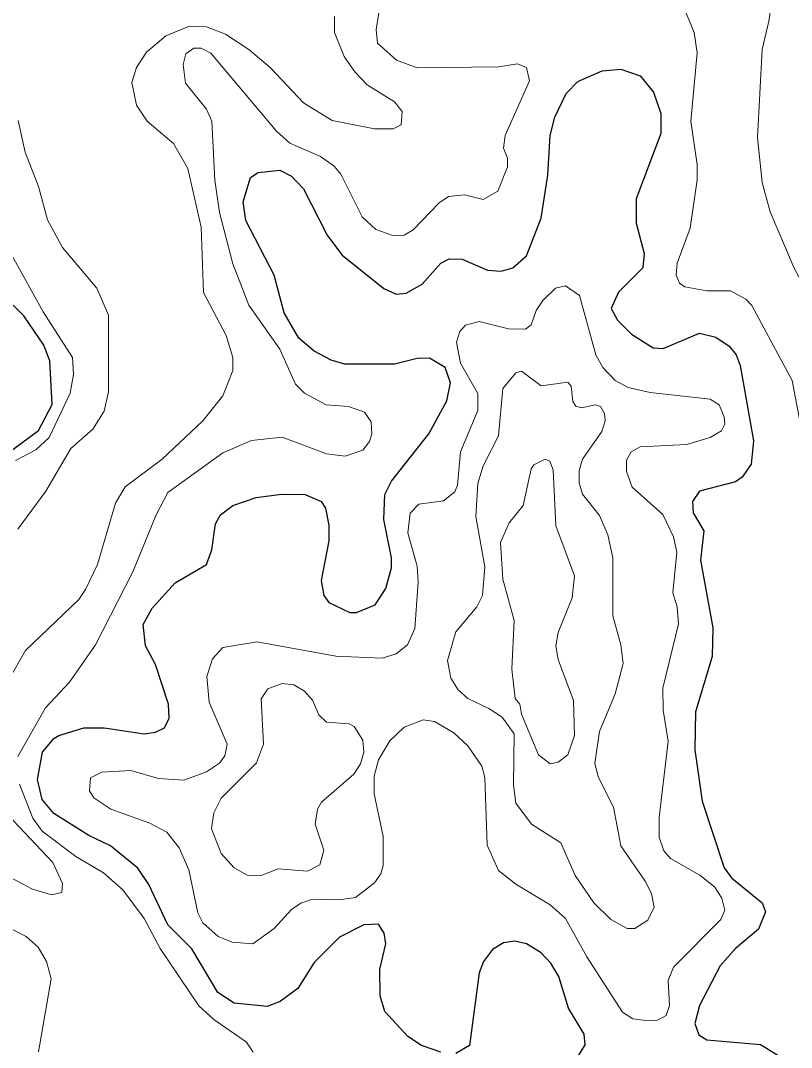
# Model space of a CAD drawing. Extents: x 577 to 602.9, y 7483.8 to 7511.6.
# Drawn here: x 579.985 to 581.07, y 7495.913 to 7497.36 of the extents above; entities that cross this region are included whole.
import ezdxf

# ---------------------------------------------------------------- set-up
doc = ezdxf.new("R2010")
doc.units = 0
doc.header["$LTSCALE"] = 0.032
doc.layers.add('1', color=7, linetype='Continuous', lineweight=25)
doc.layers.add('2', color=7, linetype='Continuous', lineweight=13)

msp = doc.modelspace()

# ---------------------------------------------------------------- linework, layer by layer
at = {"layer": '1'}
for points in [[(580.4076, 7496.6823), (580.4139, 7496.6728), (580.4187, 7496.6489), (580.4187, 7496.6266), (580.4076, 7496.571), (580.4116, 7496.5495), (580.4187, 7496.54), (580.4481, 7496.5256), (580.4577, 7496.5256), (580.4839, 7496.5368), (580.499, 7496.5598), (580.507, 7496.5885), (580.507, 7496.6028), (580.4959, 7496.6569), (580.4974, 7496.6918), (580.507, 7496.7109), (580.5595, 7496.7777), (580.5849, 7496.8238), (580.5897, 7496.8493), (580.5825, 7496.8708), (580.5603, 7496.8843), (580.5428, 7496.8835), (580.511, 7496.8755), (580.441, 7496.8755), (580.4219, 7496.8811), (580.398, 7496.8938), (580.3766, 7496.9121), (580.3559, 7496.9479), (580.3416, 7497.0012), (580.3018, 7497.0783), (580.2979, 7497.1045), (580.3082, 7497.1387), (580.3193, 7497.1459), (580.3495, 7497.1491), (580.3662, 7497.1403), (580.3829, 7497.1228), (580.4163, 7497.0576), (580.437, 7497.0298), (580.4959, 7496.9821), (580.5133, 7496.9741), (580.5277, 7496.9757), (580.5499, 7496.9884), (580.5762, 7497.0179), (580.5881, 7497.0242), (580.6064, 7497.0234), (580.6422, 7497.0083), (580.6612, 7497.0067), (580.6779, 7497.0115), (580.697, 7497.0282), (580.7177, 7497.0815), (580.7272, 7497.1419), (580.7304, 7497.1976), (580.7368, 7497.2238), (580.7527, 7497.2572), (580.7694, 7497.2739), (580.8036, 7497.289), (580.8298, 7497.2914), (580.8569, 7497.2819), (580.8759, 7497.2588), (580.8863, 7497.2286), (580.8863, 7497.2008), (580.8513, 7497.1085), (580.8513, 7497.0743), (580.8624, 7497.0314), (580.8608, 7497.0115), (580.8266, 7496.9773), (580.8163, 7496.9542), (580.8251, 7496.9376), (580.8449, 7496.9177), (580.8751, 7496.8986), (580.8895, 7496.8978), (580.9404, 7496.9193), (580.9634, 7496.9137), (580.9825, 7496.901), (580.992, 7496.889), (580.9976, 7496.8739), (581.0167, 7496.7674), (581.0135, 7496.7348), (581.0008, 7496.7165), (580.9912, 7496.7101), (580.9404, 7496.6966), (580.9308, 7496.6823), (580.9316, 7496.6664), (580.9467, 7496.6409), (580.9419, 7496.5996), (580.9594, 7496.5042), (580.9586, 7496.4636), (580.9348, 7496.3857), (580.934, 7496.3324), (580.9443, 7496.2601), (580.9753, 7496.1662), (580.9857, 7496.1519), (581.0286, 7496.1169), (581.0334, 7496.1042), (581.0238, 7496.0796), (580.9912, 7496.0525), (580.9698, 7496.0279), (580.9404, 7495.9722), (580.934, 7495.9468), (580.9396, 7495.9309), (580.9507, 7495.9237)], [(579.9735, 7496.7553), (580.0096, 7496.782), (580.0292, 7496.8189), (580.0259, 7496.8803), (580.0172, 7496.9026), (579.9893, 7496.9439), (579.9575, 7496.9749)], [(580.5762, 7495.9062), (580.5491, 7495.9157), (580.53, 7495.9285), (580.4974, 7495.9635), (580.4911, 7495.9857), (580.4903, 7496.0231), (580.499, 7496.0589), (580.4966, 7496.074), (580.4887, 7496.0867), (580.468, 7496.0859), (580.4338, 7496.0684), (580.398, 7496.0326), (580.375, 7495.9961), (580.3503, 7495.9778), (580.332, 7495.9706), (580.2851, 7495.9754), (580.2621, 7495.9905), (580.2255, 7496.0517), (580.1921, 7496.0859), (580.1651, 7496.1424), (580.1499, 7496.1654), (580.111, 7496.1972), (580.0808, 7496.2116), (580.0315, 7496.2426), (580.0148, 7496.2624), (580.0084, 7496.2903), (580.0156, 7496.3292), (580.0315, 7496.3483), (580.0386, 7496.3523), (580.0736, 7496.3634), (580.1022, 7496.3634), (580.1587, 7496.3547), (580.1746, 7496.3571), (580.1873, 7496.3634), (580.1937, 7496.377), (580.1929, 7496.3968), (580.1746, 7496.4525), (580.1603, 7496.4787), (580.1571, 7496.509), (580.1698, 7496.532), (580.2024, 7496.5678), (580.2462, 7496.5932), (580.2541, 7496.6139), (580.2589, 7496.6505), (580.266, 7496.6632), (580.2835, 7496.6767), (580.3161, 7496.6879), (580.3519, 7496.6926), (580.3853, 7496.6918), (580.4076, 7496.6823)], [(580.7694, 7495.8998), (580.7797, 7495.9165), (580.7781, 7495.9317), (580.7559, 7495.9682), (580.7424, 7496.0128), (580.7312, 7496.0318), (580.7177, 7496.0462), (580.697, 7496.0589), (580.6803, 7496.0629), (580.6644, 7496.0605), (580.6493, 7496.0509), (580.6366, 7496.0342), (580.6302, 7496.0183), (580.6167, 7495.9157), (580.5976, 7495.9046)], [(580.9507, 7495.9237), (581.0262, 7495.9173), (581.0533, 7495.9006)]]:
    msp.add_lwpolyline(points, dxfattribs=at)
at = {"layer": '2'}
for points in [[(580.9507, 7496.9789), (580.9841, 7496.9789), (581.0056, 7496.967), (581.0143, 7496.9582), (581.0708, 7496.8525), (581.0835, 7496.7857), (581.0986, 7496.7594), (581.1058, 7496.7594), (581.1153, 7496.7658), (581.1336, 7496.7881), (581.1399, 7496.8191), (581.1415, 7496.8739), (581.1376, 7496.8922), (581.0739, 7497.0107), (581.0398, 7497.0902), (581.0286, 7497.1316), (581.0223, 7497.1952), (581.0286, 7497.3192), (581.0382, 7497.359), (581.0485, 7497.4282)], [(580.9141, 7497.3892), (580.9332, 7497.3431), (580.9372, 7497.3145), (580.9284, 7497.2182), (580.9372, 7497.157), (580.9372, 7497.1355), (580.9276, 7497.0672), (580.9093, 7497.0179), (580.9078, 7497.0012), (580.9125, 7496.99), (580.9197, 7496.9845), (580.9507, 7496.9789)], [(579.9806, 7496.3229), (580.0195, 7496.3913), (580.0537, 7496.4278), (580.0903, 7496.4803), (580.1428, 7496.5829), (580.1754, 7496.6632), (580.1921, 7496.695), (580.2692, 7496.7507), (580.3098, 7496.7682), (580.3527, 7496.7729), (580.4155, 7496.7491), (580.4418, 7496.7459), (580.4664, 7496.7547), (580.476, 7496.7666), (580.4792, 7496.7777), (580.4784, 7496.7944), (580.4688, 7496.8079), (580.4465, 7496.8159), (580.4147, 7496.8183), (580.3845, 7496.835), (580.3718, 7496.8477), (580.3495, 7496.897), (580.3058, 7496.959), (580.2835, 7497.0171), (580.2645, 7497.0894), (580.2581, 7497.1348), (580.2541, 7497.2182), (580.2462, 7497.2349), (580.2167, 7497.2715), (580.2136, 7497.2978), (580.2175, 7497.3129), (580.2287, 7497.3208), (580.239, 7497.3208), (580.2525, 7497.3137), (580.3448, 7497.2039), (580.3639, 7497.1872), (580.4068, 7497.1682), (580.4259, 7497.1546), (580.4354, 7497.1435), (580.4656, 7497.0831), (580.4847, 7497.0656), (580.5086, 7497.0568), (580.5245, 7497.0576), (580.5372, 7497.0648), (580.5738, 7497.1029), (580.5873, 7497.1117), (580.6096, 7497.1141), (580.6358, 7497.1077), (580.6565, 7497.1196), (580.67, 7497.1538), (580.67, 7497.1658), (580.6644, 7497.1801), (580.6668, 7497.1976), (580.701, 7497.2747), (580.697, 7497.2938), (580.6843, 7497.2986), (580.6581, 7497.2946), (580.5428, 7497.293), (580.5141, 7497.3041), (580.4871, 7497.328), (580.4855, 7497.3471), (580.4903, 7497.3789)], [(580.4267, 7497.3654), (580.4267, 7497.3431), (580.4402, 7497.3089), (580.4553, 7497.2874), (580.4728, 7497.2691), (580.511, 7497.2453), (580.5221, 7497.2318), (580.5205, 7497.2127), (580.5094, 7497.2071), (580.4831, 7497.2071), (580.4235, 7497.219), (580.3829, 7497.2437), (580.336, 7497.2938), (580.3058, 7497.3192), (580.2732, 7497.3407), (580.2462, 7497.351), (580.2223, 7497.3518), (580.1889, 7497.3383), (580.1619, 7497.3153), (580.1476, 7497.2938), (580.1412, 7497.2723)], [(580.1412, 7497.2723), (580.1476, 7497.2405), (580.1627, 7497.2182), (580.2, 7497.1864), (580.2199, 7497.1515), (580.239, 7497.0688), (580.2422, 7496.9765), (580.274, 7496.9161), (580.2835, 7496.8851), (580.2835, 7496.8668), (580.2692, 7496.831), (580.2414, 7496.796), (580.1841, 7496.7419), (580.1317, 7496.703), (580.1181, 7496.6799), (580.0927, 7496.5932), (580.076, 7496.5583), (580.0665, 7496.5439), (579.9917, 7496.4724), (579.9686, 7496.4318)], [(579.9806, 7496.6433), (580.0203, 7496.6966), (580.0553, 7496.757), (580.0863, 7496.7841), (580.1022, 7496.8095), (580.1086, 7496.8366), (580.1086, 7496.9447), (580.0919, 7496.9829), (580.0434, 7497.0401), (580.0227, 7497.0791), (580.01, 7497.126), (579.9909, 7497.1745), (579.9814, 7497.219)], [(579.9726, 7497.0282), (580.0164, 7496.9495), (580.0577, 7496.8851), (580.0593, 7496.8612), (580.0545, 7496.835), (580.0247, 7496.7721), (580.0059, 7496.7551), (579.9773, 7496.7399)], [(580.8569, 7496.7594), (580.9221, 7496.7626), (580.9555, 7496.7722), (580.9714, 7496.7817), (580.9761, 7496.7912), (580.9753, 7496.8016), (580.9682, 7496.8183), (580.9555, 7496.8262), (580.8712, 7496.8358), (580.8402, 7496.8429), (580.8219, 7496.8525), (580.8044, 7496.8708), (580.7948, 7496.889), (580.7718, 7496.9725), (580.7519, 7496.9861), (580.7376, 7496.9829), (580.7201, 7496.9654), (580.7105, 7496.9511), (580.7034, 7496.9312), (580.6954, 7496.9248), (580.6716, 7496.9256), (580.6302, 7496.936), (580.6112, 7496.9304), (580.6032, 7496.9216), (580.5984, 7496.9065), (580.604, 7496.8771)], [(580.604, 7496.8771), (580.6286, 7496.8342), (580.6286, 7496.8103), (580.604, 7496.7523), (580.6, 7496.7054), (580.596, 7496.6958), (580.5801, 7496.6831), (580.5452, 7496.6783), (580.5332, 7496.6656), (580.53, 7496.6378), (580.5428, 7496.5909), (580.5444, 7496.5686), (580.5396, 7496.5034), (580.5292, 7496.4803), (580.5133, 7496.4676), (580.4935, 7496.4612), (580.4283, 7496.4644), (580.3177, 7496.4843), (580.2692, 7496.4763), (580.2549, 7496.4604), (580.247, 7496.4358), (580.2501, 7496.3992), (580.2756, 7496.3404), (580.2724, 7496.3237), (580.2645, 7496.3133), (580.2462, 7496.3014), (580.2144, 7496.2895), (580.1786, 7496.2919), (580.1396, 7496.303), (580.0991, 7496.3006), (580.0832, 7496.2927), (580.0816, 7496.2744), (580.0879, 7496.2648), (580.1118, 7496.2489), (580.1666, 7496.229), (580.1905, 7496.2163), (580.208, 7496.1941), (580.2215, 7496.163), (580.2342, 7496.1026), (580.2414, 7496.0883), (580.2629, 7496.0692), (580.2827, 7496.0613), (580.3114, 7496.0589), (580.3416, 7496.0804), (580.3662, 7496.1074), (580.379, 7496.1161), (580.3957, 7496.1217), (580.433, 7496.1209), (580.4561, 7496.1241), (580.4831, 7496.1448), (580.4919, 7496.1575), (580.4951, 7496.1694), (580.4951, 7496.21), (580.4823, 7496.2704), (580.4823, 7496.295), (580.4887, 7496.3181), (580.5046, 7496.3451), (580.5245, 7496.3642), (580.5515, 7496.3746), (580.5674, 7496.3722), (580.5945, 7496.3563), (580.6143, 7496.338), (580.6342, 7496.3094), (580.6382, 7496.2935), (580.6414, 7496.198), (580.6573, 7496.1623), (580.6819, 7496.1432), (580.7304, 7496.1137), (580.7519, 7496.0947), (580.7821, 7496.0406), (580.8322, 7495.9627), (580.8465, 7495.9531), (580.8656, 7495.9507), (580.8815, 7495.9515), (580.8934, 7495.9579), (580.8982, 7495.9722), (580.8966, 7496.0072), (580.9038, 7496.0263), (580.9706, 7496.0931), (580.9761, 7496.1066), (580.9722, 7496.1233), (580.9618, 7496.1392), (580.9411, 7496.1559), (580.8998, 7496.179), (580.8903, 7496.1901), (580.8839, 7496.2092), (580.8839, 7496.237), (580.8966, 7496.3443), (580.8895, 7496.3881), (580.8887, 7496.4191), (580.9109, 7496.5097), (580.9093, 7496.5336), (580.903, 7496.5535), (580.9085, 7496.6107), (580.9038, 7496.6322), (580.8887, 7496.664), (580.8457, 7496.7022), (580.8378, 7496.7244), (580.8378, 7496.7403), (580.8441, 7496.7523), (580.8569, 7496.7594)], [(580.3122, 7495.9062), (580.3026, 7495.9205), (580.2565, 7495.9523), (580.2358, 7495.9714), (580.181, 7496.0525), (580.1587, 7496.0947), (580.1285, 7496.1352), (580.1014, 7496.1591), (580.0625, 7496.1821), (580.0148, 7496.2179), (580.002, 7496.2362), (579.983, 7496.2839)], [(579.9504, 7496.2577), (580.0299, 7496.1734), (580.0434, 7496.144), (580.0426, 7496.1312), (580.0283, 7496.1281), (580.0013, 7496.136), (579.9321, 7496.1726)], [(579.9305, 7496.101), (579.9925, 7496.0692), (580.0092, 7496.0541), (580.0211, 7496.0342), (580.0275, 7496.0096), (580.01, 7495.907)]]:
    msp.add_lwpolyline(points, dxfattribs=at)
for points in [[(580.6438, 7496.3905), (580.6628, 7496.3785), (580.6795, 7496.3547), (580.6787, 7496.2831), (580.6819, 7496.2569), (580.7042, 7496.2275), (580.7455, 7496.2012), (580.7654, 7496.1551), (580.7917, 7496.1169), (580.8155, 7496.0931), (580.8386, 7496.0804), (580.8497, 7496.0804), (580.868, 7496.0923), (580.8767, 7496.1106), (580.8728, 7496.1297), (580.864, 7496.1471), (580.8298, 7496.1972), (580.8195, 7496.2513), (580.798, 7496.2943), (580.7932, 7496.3133), (580.7996, 7496.3579), (580.8219, 7496.4111), (580.833, 7496.4541), (580.8298, 7496.4803), (580.8187, 7496.5209), (580.8187, 7496.6028), (580.8115, 7496.6354), (580.7996, 7496.6624), (580.7758, 7496.6926), (580.771, 7496.7085), (580.771, 7496.726), (580.7758, 7496.7419), (580.8028, 7496.7809), (580.8076, 7496.796), (580.8068, 7496.8063), (580.8012, 7496.8159), (580.794, 7496.8183), (580.7742, 7496.8143), (580.7662, 7496.8167), (580.7622, 7496.823), (580.7598, 7496.8445), (580.7551, 7496.8501), (580.7177, 7496.8453), (580.6899, 7496.866), (580.6819, 7496.8636), (580.6636, 7496.8413), (580.6573, 7496.7745), (580.6358, 7496.7324), (580.6286, 7496.7077), (580.6255, 7496.6608), (580.6382, 7496.5901), (580.635, 7496.5495), (580.6271, 7496.5336), (580.5976, 7496.4986), (580.5857, 7496.4581), (580.5905, 7496.4334), (580.6008, 7496.4167), (580.6143, 7496.4048)], [(580.6764, 7496.4461), (580.6811, 7496.4048), (580.6875, 7496.3968), (580.6899, 7496.3825), (580.7137, 7496.3253), (580.7304, 7496.3125), (580.7416, 7496.3149), (580.7551, 7496.3253), (580.7646, 7496.3523), (580.763, 7496.4016), (580.7416, 7496.4596), (580.7384, 7496.4787), (580.7416, 7496.4978), (580.7614, 7496.5463), (580.7646, 7496.5773), (580.7384, 7496.6481), (580.7344, 7496.7268), (580.7296, 7496.7388), (580.7233, 7496.7419), (580.7074, 7496.734), (580.7034, 7496.7284), (580.6923, 7496.6767), (580.6724, 7496.6521), (580.6605, 7496.6243), (580.6636, 7496.5726), (580.6795, 7496.5145)], [(580.3169, 7496.3141), (580.2668, 7496.264), (580.2565, 7496.2434), (580.2533, 7496.2211), (580.2668, 7496.1861), (580.2851, 7496.1662), (580.3034, 7496.1559), (580.3233, 7496.1551), (580.3472, 7496.1646), (580.3885, 7496.1615), (580.406, 7496.1702), (580.4116, 7496.1909), (580.3996, 7496.2275), (580.4028, 7496.2489), (580.4084, 7496.2585), (580.4537, 7496.2982), (580.4632, 7496.3125), (580.468, 7496.3292), (580.4664, 7496.3459), (580.4545, 7496.365), (580.4473, 7496.369), (580.4155, 7496.3714), (580.4044, 7496.3817), (580.3957, 7496.4024), (580.3845, 7496.4151), (580.3694, 7496.4239), (580.3527, 7496.4255), (580.3328, 7496.4183), (580.3233, 7496.404), (580.3265, 7496.3404)]]:
    msp.add_lwpolyline(points, close=True, dxfattribs=at)

doc.saveas('drawing.dxf')
